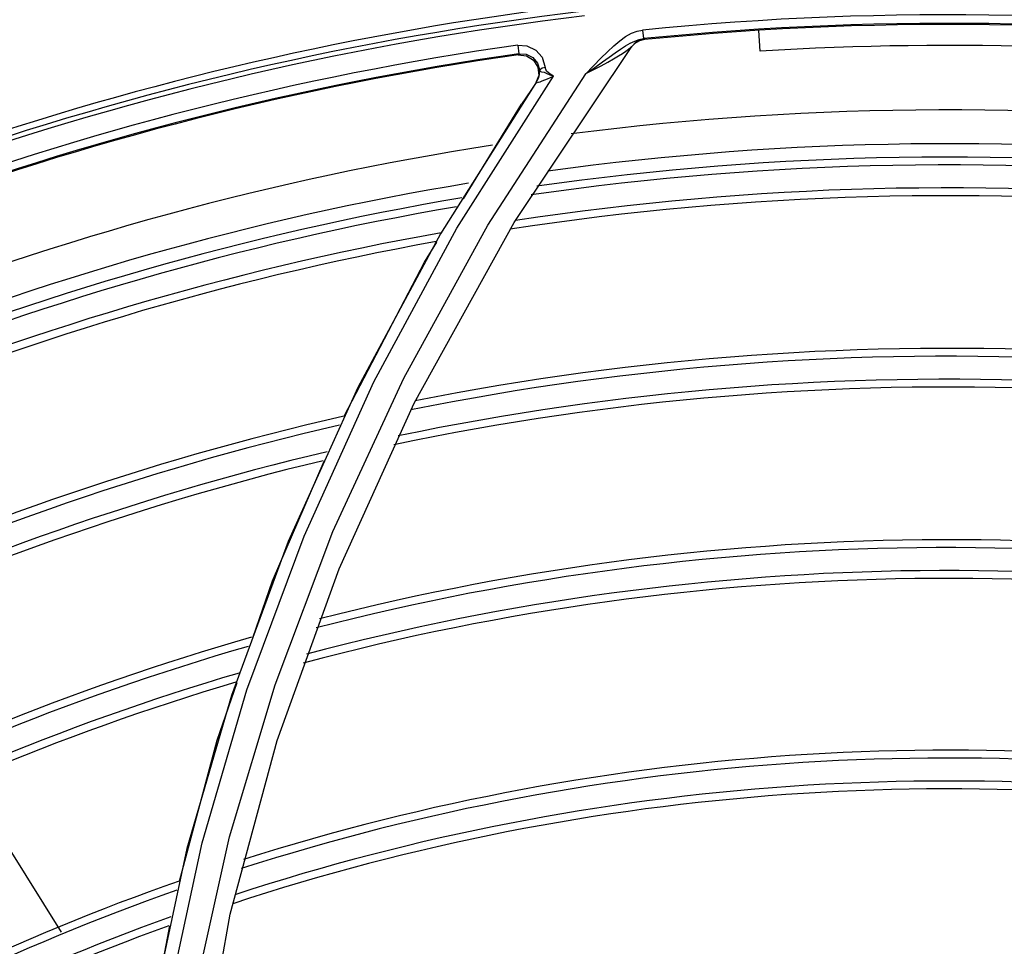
# Model space of a CAD drawing. Extents: x 40.7 to 137.4, y -250.8 to -221.5.
# Tile 267 of 320: x 123.0539 to 123.1167, y -239.3488 to -239.2896. Entities that reach past the tile are written whole.
import ezdxf

# ---------------------------------------------------------------- set-up
doc = ezdxf.new("R2010")
doc.units = 0
doc.header["$MEASUREMENT"] = 0
doc.layers.get('0').update_dxf_attribs({"linetype": 'CONTINUOUS'})

msp = doc.modelspace()

# ---------------------------------------------------------------- linework, layer by layer
at = {"color": 155}
for p, q in [((123.0932844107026, -239.2903604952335), (123.0936330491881, -239.2902980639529)), ((123.0934119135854, -239.2908951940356), (123.0936883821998, -239.2908420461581)), ((123.0936331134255, -239.2902914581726), (123.0936883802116, -239.2908420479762)), ((123.0937629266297, -239.2909029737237), (123.0938118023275, -239.29083624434)), ((123.1011265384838, -239.2916467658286), (123.1010481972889, -239.2903121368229)), ((123.0854458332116, -239.3025680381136), (123.0929460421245, -239.2913323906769)), ((123.0856663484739, -239.2912627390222), (123.086260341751, -239.2912950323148)), ((123.0856670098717, -239.291256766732), (123.0857448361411, -239.2918045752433)), ((123.0928676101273, -239.2914125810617), (123.0929460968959, -239.2913323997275)), ((123.0931837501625, -239.2910871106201), (123.092945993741, -239.2913324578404)), ((123.0931348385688, -239.2911541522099), (123.0929543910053, -239.2913404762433)), ((123.0856926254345, -239.2918807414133), (123.0862225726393, -239.2919285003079)), ((123.0857448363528, -239.2918045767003), (123.0856927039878, -239.2918807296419)), ((123.0875094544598, -239.2929093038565), (123.0874124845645, -239.2926746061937)), ((123.0817946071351, -239.3029433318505), (123.0879540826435, -239.293243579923)), ((123.0837646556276, -239.3027472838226), (123.0900043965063, -239.2930761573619)), ((123.0870055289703, -239.293183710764), (123.0868510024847, -239.2935875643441)), ((123.0871046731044, -239.2929333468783), (123.0870720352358, -239.2928732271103)), ((123.0868475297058, -239.2936335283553), (123.0865412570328, -239.2940852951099)), ((123.0868596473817, -239.293623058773), (123.0868730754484, -239.2935960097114)), ((123.0822008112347, -239.3010522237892), (123.0859121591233, -239.2950232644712)), ((123.0783982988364, -239.3125026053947), (123.0837646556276, -239.3027472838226)), ((123.0790612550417, -239.3141016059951), (123.0854458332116, -239.3025680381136)), ((123.0797123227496, -239.305094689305), (123.0804992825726, -239.3038162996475)), ((123.074591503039, -239.3149354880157), (123.0797123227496, -239.305094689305)), ((123.0738809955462, -239.3222907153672), (123.0783982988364, -239.3125026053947)), ((123.0754721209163, -239.3130945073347), (123.0710335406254, -239.3229287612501)), ((123.0742798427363, -239.3246670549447), (123.0790612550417, -239.3141016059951)), ((123.0701861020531, -239.3320648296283), (123.0738809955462, -239.3222907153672)), ((123.0683916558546, -239.3323980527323), (123.0720352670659, -239.3225756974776)), ((123.0710335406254, -239.3229287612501), (123.0674079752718, -239.332748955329)), ((123.0703329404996, -239.3356120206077), (123.0742798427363, -239.3246670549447)), ((123.0672859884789, -239.3417753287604), (123.0701861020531, -239.3320648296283)), ((123.0674079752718, -239.332748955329), (123.0645705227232, -239.3425056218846)), ((123.0673335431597, -239.3466924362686), (123.0703329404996, -239.3356120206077)), ((123.0651511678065, -239.3513762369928), (123.0672859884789, -239.3417753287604)), ((123.0645705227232, -239.3425056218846), (123.0624929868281, -239.3521549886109)), ((123.0651429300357, -239.3590138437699), (123.0673335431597, -239.3466924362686))]:
    msp.add_line(p, q, dxfattribs=at)
for points in [[(123.0913917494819, -239.2916764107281), (123.0917904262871, -239.2913057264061), (123.0921743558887, -239.2909825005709), (123.0925506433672, -239.2907113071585)], [(123.0925506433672, -239.2907113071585), (123.0929211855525, -239.2905014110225), (123.0932844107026, -239.2903604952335)], [(123.0938118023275, -239.29083624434), (123.0934800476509, -239.2909173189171), (123.0931837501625, -239.2910871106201)], [(123.0938118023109, -239.2908362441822), (123.0937974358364, -239.2908354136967), (123.0937547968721, -239.2908374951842), (123.093688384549, -239.2908420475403)], [(123.086260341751, -239.2912950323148), (123.0868203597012, -239.2915668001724), (123.0872215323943, -239.2920304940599), (123.0874124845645, -239.2926746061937)], [(123.0900047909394, -239.2930691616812), (123.0905151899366, -239.2928161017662), (123.0909886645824, -239.2925677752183), (123.0914108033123, -239.2923330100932), (123.0917794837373, -239.292124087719), (123.0920922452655, -239.2919456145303), (123.0923499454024, -239.29178449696), (123.0925636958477, -239.2916408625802), (123.0927372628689, -239.2915164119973), (123.0928676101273, -239.2914125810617)], [(123.0915049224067, -239.2920247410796), (123.0918872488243, -239.291754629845), (123.0922328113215, -239.2915169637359), (123.0925505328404, -239.2913101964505), (123.0928477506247, -239.2911354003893), (123.0931324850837, -239.2909953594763), (123.0934119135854, -239.2908951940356)], [(123.0937629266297, -239.2909029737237), (123.093431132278, -239.2909842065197), (123.0931348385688, -239.2911541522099)], [(123.0857448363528, -239.2918045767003), (123.0862112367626, -239.2918325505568), (123.0866388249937, -239.2920479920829), (123.0869356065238, -239.29240210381), (123.0870719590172, -239.2928732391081)], [(123.0862225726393, -239.2919285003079), (123.0866742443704, -239.292206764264), (123.0869542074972, -239.2926555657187), (123.0870055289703, -239.293183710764)], [(123.0900043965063, -239.2930761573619), (123.0909693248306, -239.2920937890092), (123.0913917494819, -239.2916764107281)], [(123.0900047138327, -239.2930691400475), (123.0905818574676, -239.2926775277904), (123.0910748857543, -239.2923306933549), (123.0915049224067, -239.2920247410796)], [(123.0870720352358, -239.2928732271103), (123.0871150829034, -239.2927796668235), (123.0872364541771, -239.2927066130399), (123.0874129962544, -239.2926680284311)], [(123.0879545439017, -239.2932368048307), (123.0877438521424, -239.2933362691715), (123.0875500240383, -239.2934242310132), (123.087373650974, -239.293500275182), (123.0872176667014, -239.2935628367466), (123.0870852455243, -239.2936104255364), (123.0869776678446, -239.2936416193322), (123.086902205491, -239.2936531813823), (123.0868648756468, -239.2936449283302), (123.0868596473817, -239.293623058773)], [(123.0868730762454, -239.2935960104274), (123.086992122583, -239.2933717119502), (123.0870594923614, -239.2931268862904), (123.0870719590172, -239.2928732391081)], [(123.0879545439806, -239.2932368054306), (123.0877407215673, -239.2931612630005), (123.0875487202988, -239.2930858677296), (123.0873779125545, -239.293008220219), (123.0872120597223, -239.2929705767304), (123.0871046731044, -239.2929333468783)], [(123.0879540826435, -239.293243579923), (123.0877316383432, -239.2931015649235), (123.0875094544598, -239.2929093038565)], [(123.0868730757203, -239.2935960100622), (123.0807460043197, -239.3032980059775), (123.0754721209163, -239.3130945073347)], [(123.0865412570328, -239.2940852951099), (123.0862293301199, -239.2945486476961), (123.0859121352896, -239.2950232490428)], [(123.0720352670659, -239.3225756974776), (123.0764951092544, -239.3127407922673), (123.0817946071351, -239.3029433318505)], [(123.0687709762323, -239.3290675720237), (123.0700318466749, -239.3254385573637), (123.0733276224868, -239.3178000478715)], [(123.0640959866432, -239.3446017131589), (123.0664999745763, -239.3356039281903), (123.0677776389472, -239.3319265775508)], [(123.0634517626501, -239.3518054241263), (123.0655398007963, -239.3421568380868), (123.0683916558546, -239.3323980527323)], [(123.0505215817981, -239.3384097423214), (123.050885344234, -239.3388177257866), (123.0565486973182, -239.3478555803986)], [(123.061418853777, -239.3600205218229), (123.0619202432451, -239.3556284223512), (123.0634720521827, -239.3474490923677)]]:
    msp.add_lwpolyline(points, dxfattribs=at)
for centre, radius, start, end in [((123.1131429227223, -239.4846559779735), 0.2083655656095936, 64.44620732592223, 91.47960150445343), ((123.1131429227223, -239.4846559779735), 0.2083655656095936, 97.27131772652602, 119.3673597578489), ((123.1131429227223, -239.4846559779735), 0.1969391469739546, 66.78897286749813, 94.76588463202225), ((123.1131429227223, -239.4846559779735), 0.1973534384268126, 66.93128695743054, 93.94733391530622), ((123.1131429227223, -239.4846559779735), 0.1965825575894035, 66.79053304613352, 94.76597793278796), ((123.1131429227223, -239.4846559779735), 0.1973534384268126, 96.93128696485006, 121.0897270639), ((123.1131429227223, -239.4846559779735), 0.1969382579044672, 96.78110182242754, 121.9000886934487), ((123.1131429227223, -239.4846559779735), 0.1966398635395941, 96.78157312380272, 121.8989145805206), ((123.1131429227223, -239.4846559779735), 0.1953388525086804, 68.08734185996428, 95.7322151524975), ((123.1131429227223, -239.4846559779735), 0.1947878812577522, 68.08580860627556, 95.73200160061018), ((123.1131429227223, -239.4846559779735), 0.1947198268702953, 68.09839917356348, 95.71196872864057), ((123.1131429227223, -239.4846559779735), 0.1953377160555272, 98.08624708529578, 122.8372545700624), ((123.1131357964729, -239.4848554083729), 0.1935815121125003, 82.35028490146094, 93.55675454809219), ((123.1131429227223, -239.4846559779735), 0.1947878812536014, 98.08580860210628, 122.8387358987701), ((123.1131429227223, -239.4846559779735), 0.1947198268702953, 98.09839917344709, 122.8198393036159), ((123.1131429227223, -239.4846559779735), 0.1892692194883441, 68.87454012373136, 97.30662429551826), ((123.1131429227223, -239.4846559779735), 0.1892692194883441, 98.8415770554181, 124.3805951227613), ((123.1131429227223, -239.4846559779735), 0.1871111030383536, 69.45051191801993, 97.84848650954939), ((123.1131429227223, -239.4846559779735), 0.186260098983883, 69.58963827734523, 98.1055036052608), ((123.1131429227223, -239.4846559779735), 0.1857594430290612, 69.72251940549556, 98.23659648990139), ((123.1131429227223, -239.4846559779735), 0.1871111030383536, 99.41621820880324, 125.0411037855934), ((123.1131429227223, -239.4846559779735), 0.1837938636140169, 70.24333012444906, 98.75024427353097), ((123.1131429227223, -239.4846559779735), 0.1842944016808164, 70.1108522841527, 98.61961165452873), ((123.1131429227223, -239.4846559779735), 0.1857594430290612, 99.72251940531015, 125.2895891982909), ((123.1131429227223, -239.4846559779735), 0.186260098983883, 99.58963827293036, 125.161923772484), ((123.1131429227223, -239.4846559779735), 0.1842944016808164, 100.1108522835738, 125.6624115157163), ((123.1131429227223, -239.4846559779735), 0.1837938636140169, 100.2433301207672, 125.7895057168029), ((123.1131429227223, -239.4846559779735), 0.174051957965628, 72.80054428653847, 101.2683695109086), ((123.1131429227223, -239.4846559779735), 0.1735513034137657, 72.93079993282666, 101.396441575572), ((123.1131429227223, -239.4846559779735), 0.1720862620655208, 73.31137830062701, 101.7705226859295), ((123.1131429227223, -239.4846559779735), 0.1715857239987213, 73.4411825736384, 101.8980705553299), ((123.1131429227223, -239.4846559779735), 0.174051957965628, 102.8005442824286, 128.2325721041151), ((123.1131429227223, -239.4846559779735), 0.1735513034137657, 102.9307999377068, 128.3564492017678), ((123.1131429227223, -239.4846559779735), 0.1720862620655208, 103.3113783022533, 128.7180455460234), ((123.1131429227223, -239.4846559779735), 0.1715857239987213, 103.4411825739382, 128.8412553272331), ((123.1131429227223, -239.4846559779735), 0.1618438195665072, 75.94367632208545, 104.3526378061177), ((123.1131429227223, -239.4846559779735), 0.16134316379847, 76.07097530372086, 104.4772513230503), ((123.1131429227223, -239.4846559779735), 0.1598781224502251, 76.44281136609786, 104.8410937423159), ((123.1131429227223, -239.4846559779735), 0.1593775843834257, 76.56959761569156, 104.9651029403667), ((123.1131429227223, -239.4846559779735), 0.1618438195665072, 105.9436763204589, 131.2035006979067), ((123.1131429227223, -239.4846559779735), 0.16134316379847, 106.0709753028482, 131.3229363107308), ((123.1131429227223, -239.4846559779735), 0.1598781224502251, 106.4428113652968, 131.6713573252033), ((123.1131429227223, -239.4846559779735), 0.1593775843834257, 106.5695976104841, 131.7900047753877), ((123.1131429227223, -239.4846559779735), 0.147914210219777, 79.43557971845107, 107.760293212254), ((123.1131429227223, -239.4846559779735), 0.1484148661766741, 79.31201704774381, 107.6401345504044), ((123.1131429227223, -239.4846559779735), 0.1464491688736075, 79.79635647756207, 108.1109297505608), ((123.1131429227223, -239.4846559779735), 0.145948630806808, 79.91932144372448, 108.2303683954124), ((123.1131429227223, -239.4846559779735), 0.1484148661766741, 109.3120170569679, 134.3347120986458), ((123.1131429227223, -239.4846559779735), 0.147914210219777, 109.4355797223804, 134.4482788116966), ((123.1131429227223, -239.4846559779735), 0.1464491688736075, 109.7963564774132, 134.779264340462), ((123.1131429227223, -239.4846559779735), 0.145948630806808, 109.9193214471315, 134.8918643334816)]:
    msp.add_arc(centre, radius, start, end, dxfattribs=at)

doc.saveas('drawing.dxf')
